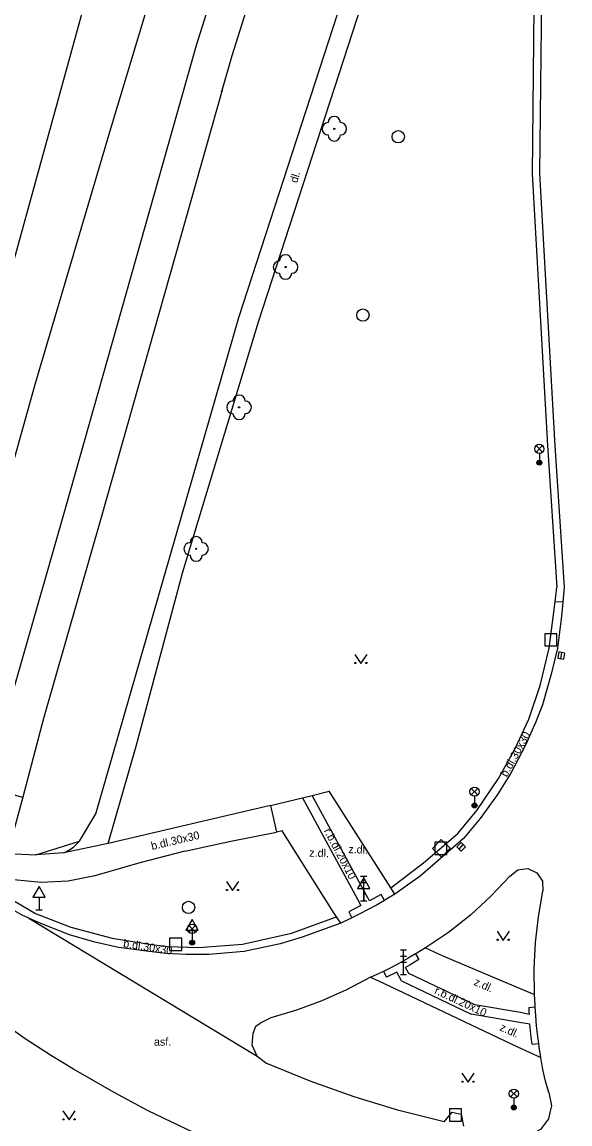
# Model space of a CAD drawing. Extents: x -598932 to -598196, y -1162207 to -1161504.
# Drawn here: x -598328.5 to -598283.9, y -1162021.7 to -1161932.2 of the extents above; entities that cross this region are included whole.
import ezdxf

# ---------------------------------------------------------------- set-up
doc = ezdxf.new("R2010")
doc.units = 0
for name, color, linetype in [('Level 22', 7, 'Continuous'), ('Level 26', 7, 'Continuous'), ('Level 27', 7, 'Continuous'), ('Level 33', 7, 'Continuous'), ('Level 34', 7, 'Continuous'), ('Level 36', 7, 'Continuous'), ('specificka linie pasportu komunikaci', 7, 'Continuous'), ('TM - CD - osa koleji', 7, 'Continuous'), ('TM - chodniky - VP', 7, 'Continuous'), ('TM - komunikace - VP', 7, 'Continuous'), ('TM - letecke snimky - pomocna linie', 7, 'Continuous'), ('TM - popis povrchu', 7, 'Continuous'), ('TM - rozhrani mezi zpev. plochami mezi sebou - VP', 7, 'Continuous'), ('TM - rozhrani ploch obecne - VP', 7, 'Continuous'), ('TM - zed operna - VP', 7, 'Continuous')]:
    doc.layers.add(name, color=color, linetype=linetype)

msp = doc.modelspace()

# ---------------------------------------------------------------- linework, layer by layer
at = {"layer": 'Level 22'}
for centre in [(-598303.1, -1161940.86), (-598307.06, -1161952.09), (-598310.84, -1161963.49), (-598314.33, -1161974.99)]:
    msp.add_circle(centre, 0.05, dxfattribs=at)
for centre, start, end in [((-598303.1, -1161940.36), 0, 180), ((-598303.6, -1161940.86), 90, 270), ((-598302.6, -1161940.86), 270, 90), ((-598303.1, -1161941.36), 180, 0), ((-598307.56, -1161952.09), 90, 270), ((-598307.06, -1161951.59), 0, 180), ((-598306.56, -1161952.09), 270, 90), ((-598307.06, -1161952.59), 180, 0), ((-598310.84, -1161962.99), 0, 180), ((-598311.34, -1161963.49), 90, 270), ((-598310.34, -1161963.49), 270, 90), ((-598310.84, -1161963.99), 180, 0), ((-598314.33, -1161974.49), 0, 180), ((-598314.83, -1161974.99), 90, 270), ((-598313.83, -1161974.99), 270, 90), ((-598314.33, -1161975.49), 180, 0)]:
    msp.add_arc(centre, 0.5, start, end, dxfattribs=at)
at = {"layer": 'Level 26'}
for points in [[(-598286, -1161982.88), (-598285, -1161982.88), (-598285, -1161981.88), (-598286, -1161981.88)], [(-598295.107, -1161999.332), (-598294.388, -1162000.027), (-598293.693, -1161999.308), (-598294.412, -1161998.613)], [(-598294.94, -1161999.82), (-598293.94, -1161999.82), (-598293.94, -1161998.82), (-598294.94, -1161998.82)], [(-598316.49, -1162007.61), (-598315.49, -1162007.61), (-598315.49, -1162006.61), (-598316.49, -1162006.61)], [(-598293.75, -1162021.48), (-598292.75, -1162021.48), (-598292.75, -1162020.48), (-598293.75, -1162020.48)]]:
    msp.add_lwpolyline(points, close=True, dxfattribs=at)
at = {"layer": 'Level 27'}
for p, q in [((-598284.697, -1161983.905), (-598284.603, -1161983.414)), ((-598292.962, -1161999.381), (-598292.618, -1161999.019))]:
    msp.add_line(p, q, dxfattribs=at)
for points in [[(-598284.452, -1161983.953), (-598284.357, -1161983.462), (-598284.848, -1161983.367), (-598284.943, -1161983.858)], [(-598292.781, -1161999.553), (-598292.437, -1161999.191), (-598292.799, -1161998.847), (-598293.143, -1161999.209)]]:
    msp.add_lwpolyline(points, close=True, dxfattribs=at)
for centre in [(-598297.9, -1161941.5), (-598300.77, -1161956), (-598314.95, -1162004.12)]:
    msp.add_circle(centre, 0.5, dxfattribs=at)
at = {"layer": 'Level 33'}
for p, q in [((-598286.695, -1161967.13), (-598286.165, -1161966.6)), ((-598286.695, -1161966.6), (-598286.165, -1161967.13)), ((-598286.43, -1161967.24), (-598286.43, -1161967.99)), ((-598291.965, -1161994.98), (-598291.435, -1161994.45)), ((-598291.965, -1161994.45), (-598291.435, -1161994.98)), ((-598291.7, -1161995.09), (-598291.7, -1161995.84)), ((-598300.96, -1162001.59), (-598300.46, -1162001.59)), ((-598300.71, -1162003.59), (-598300.71, -1162001.59)), ((-598300.96, -1162002.09), (-598300.46, -1162002.09)), ((-598300.96, -1162002.59), (-598300.46, -1162002.59)), ((-598300.96, -1162003.59), (-598300.46, -1162003.59)), ((-598314.925, -1162006.13), (-598314.395, -1162005.6)), ((-598314.925, -1162005.6), (-598314.395, -1162006.13)), ((-598314.66, -1162006.24), (-598314.66, -1162006.99)), ((-598297.72, -1162007.58), (-598297.22, -1162007.58)), ((-598297.72, -1162008.08), (-598297.22, -1162008.08)), ((-598297.47, -1162009.58), (-598297.47, -1162007.58)), ((-598297.72, -1162008.58), (-598297.22, -1162008.58)), ((-598297.72, -1162009.58), (-598297.22, -1162009.58)), ((-598288.775, -1162019.52), (-598288.245, -1162018.99)), ((-598288.775, -1162018.99), (-598288.245, -1162019.52)), ((-598288.51, -1162019.63), (-598288.51, -1162020.38))]:
    msp.add_line(p, q, dxfattribs=at)
for centre, radius in [((-598286.43, -1161966.865), 0.375), ((-598286.43, -1161967.99), 0.2), ((-598286.43, -1161967.99), 0.145), ((-598286.43, -1161967.99), 0.0876), ((-598291.7, -1161994.715), 0.375), ((-598291.7, -1161995.84), 0.2), ((-598291.7, -1161995.84), 0.145), ((-598291.7, -1161995.84), 0.0876), ((-598314.66, -1162005.865), 0.375), ((-598314.66, -1162006.99), 0.2), ((-598314.66, -1162006.99), 0.145), ((-598314.66, -1162006.99), 0.0876), ((-598288.51, -1162019.255), 0.375), ((-598288.51, -1162020.38), 0.2), ((-598288.51, -1162020.38), 0.145), ((-598288.51, -1162020.38), 0.0876)]:
    msp.add_circle(centre, radius, dxfattribs=at)
at = {"layer": 'Level 34'}
for p, q in [((-598300.71, -1162002.572), (-598300.71, -1162003.59)), ((-598327.1, -1162003.292), (-598327.1, -1162004.31)), ((-598300.96, -1162003.59), (-598300.46, -1162003.59)), ((-598327.35, -1162004.31), (-598326.85, -1162004.31)), ((-598314.66, -1162005.972), (-598314.66, -1162006.99)), ((-598314.91, -1162006.99), (-598314.41, -1162006.99))]:
    msp.add_line(p, q, dxfattribs=at)
for points in [[(-598301.21, -1162002.572), (-598300.21, -1162002.572), (-598300.71, -1162001.706)], [(-598327.6, -1162003.292), (-598326.6, -1162003.292), (-598327.1, -1162002.426)], [(-598315.16, -1162005.972), (-598314.16, -1162005.972), (-598314.66, -1162005.106)]]:
    msp.add_lwpolyline(points, close=True, dxfattribs=at)
at = {"layer": 'Level 36'}
for points in [[(-598301.44, -1161983.56), (-598300.94, -1161984.31), (-598300.44, -1161983.56)], [(-598311.87, -1162002.01), (-598311.37, -1162002.76), (-598310.87, -1162002.01)], [(-598289.87, -1162006.05), (-598289.37, -1162006.8), (-598288.87, -1162006.05)], [(-598292.73, -1162017.58), (-598292.23, -1162018.33), (-598291.73, -1162017.58)], [(-598325.16, -1162020.64), (-598324.66, -1162021.39), (-598324.16, -1162020.64)]]:
    msp.add_lwpolyline(points, dxfattribs=at)
for centre in [(-598301.39, -1161984.26), (-598300.491, -1161984.26), (-598311.82, -1162002.71), (-598310.921, -1162002.71), (-598289.82, -1162006.75), (-598288.921, -1162006.75), (-598292.68, -1162018.28), (-598291.781, -1162018.28), (-598325.11, -1162021.34), (-598324.211, -1162021.34)]:
    msp.add_circle(centre, 0.05, dxfattribs=at)
at = {"layer": 'specificka linie pasportu komunikaci'}
for points in [[(-598284.519, -1161979.328), (-598285.116, -1161979.294), (-598285.16, -1161979.291)], [(-598325.081, -1161999.691), (-598324.69, -1161999.46), (-598324.31, -1161999.23), (-598323.82, -1161998.73)], [(-598321.47, -1161998.94), (-598325.081, -1161999.691)], [(-598325.081, -1161999.691), (-598327.36, -1161999.86)], [(-598327.943, -1162004.986), (-598309.38, -1162016.21)]]:
    msp.add_lwpolyline(points, dxfattribs=at)
at = {"layer": 'TM - CD - osa koleji'}
for points in [[(-598330.7, -1161957.12), (-598323.25, -1161930.13), (-598318.14, -1161914.72), (-598309.03, -1161890.52), (-598298.97, -1161868.44), (-598286, -1161841.52), (-598259.79, -1161788.26), (-598258.34, -1161785.34)], [(-598253.85, -1161787.55), (-598277.35, -1161835.24), (-598288.92, -1161858.05), (-598298.17, -1161877.98), (-598306.86, -1161898.82), (-598315.14, -1161920.44), (-598321.21, -1161940.59), (-598327.42, -1161961.55), (-598336.66, -1161994.53)], [(-598332.49, -1161997.92), (-598324.93, -1161971.61), (-598314.3, -1161934.07), (-598308.24, -1161914.84), (-598301.06, -1161896.46), (-598291.55, -1161875.15), (-598278.3, -1161847.71), (-598249.73, -1161789.59)]]:
    msp.add_lwpolyline(points, dxfattribs=at)
at = {"layer": 'TM - chodniky - VP'}
for points in [[(-598321.47, -1161998.94), (-598319.2, -1161991.02), (-598315.42, -1161976.86), (-598309.25, -1161956.54), (-598295.42, -1161913.97), (-598282.51, -1161882.14), (-598271.87, -1161860.71), (-598270.88, -1161860.98)], [(-598308.3, -1161995.85), (-598305.69, -1161995.21), (-598304.91, -1161995.02), (-598303.52, -1161994.68)], [(-598298.19, -1162003.04), (-598298.51, -1162002.54), (-598303.52, -1161994.68)], [(-598308.3, -1161995.85), (-598321.47, -1161998.94)], [(-598315.24, -1161999.56), (-598311.52, -1161998.73), (-598307.79, -1161998.02)], [(-598307.33, -1161997.91), (-598307.79, -1161998.02)], [(-598302.58, -1162005.39), (-598302.92, -1162004.88), (-598303.13, -1162004.57), (-598307.33, -1161997.91)], [(-598315.24, -1161999.56), (-598318.92, -1162000.5)], [(-598318.92, -1162000.5), (-598322.57, -1162001.56)], [(-598322.57, -1162001.56), (-598324.74, -1162001.99), (-598326.94, -1162002.1), (-598329.14, -1162001.89), (-598330.11, -1162001.67)], [(-598295.7, -1162007.41), (-598294.29, -1162008.05)], [(-598294.29, -1162008.05), (-598287.8, -1162010.8)], [(-598300.16, -1162009.8), (-598299.06, -1162010.31)], [(-598299.06, -1162010.31), (-598288.22, -1162015.45)], [(-598287.8, -1162010.8), (-598286.82, -1162011.2)], [(-598288.22, -1162015.45), (-598286.31, -1162016.32)]]:
    msp.add_lwpolyline(points, dxfattribs=at)
at = {"layer": 'TM - komunikace - VP'}
for points in [[(-598286.19, -1161922.91), (-598286.42, -1161944.5)], [(-598286.42, -1161944.5), (-598285.17, -1161966.61)], [(-598285.17, -1161966.61), (-598284.41, -1161978.11)], [(-598284.41, -1161978.11), (-598284.519, -1161979.328), (-598284.62, -1161980.46), (-598284.97, -1161983.05), (-598285.47, -1161985.17), (-598286.19, -1161987.66), (-598286.72, -1161989.03), (-598287.56, -1161990.94), (-598288.76, -1161993.22), (-598289.84, -1161994.96), (-598291.25, -1161996.91), (-598292.61, -1161998.51), (-598294.89, -1162000.53), (-598296.12, -1162001.58), (-598298.19, -1162003.04)], [(-598288.82, -1162001.57), (-598288.18, -1162001.07), (-598287.37, -1162000.97), (-598286.63, -1162001.32), (-598286.17, -1162001.99), (-598286.14, -1162002.81)], [(-598288.82, -1162001.57), (-598290.37, -1162003.22), (-598292.04, -1162004.75)], [(-598286.82, -1162011.2), (-598286.85, -1162009.09), (-598286.75, -1162006.98), (-598286.51, -1162004.89), (-598286.14, -1162002.81)], [(-598319.38, -1162007.54), (-598320.63, -1162007.37), (-598322.56, -1162006.95), (-598324.63, -1162006.35), (-598326.95, -1162005.44), (-598327.943, -1162004.986), (-598328.48, -1162004.74), (-598330.58, -1162003.55)], [(-598298.19, -1162003.04), (-598298.9, -1162003.48), (-598299.03, -1162003.56), (-598299.62, -1162003.9), (-598300.35, -1162004.29)], [(-598300.35, -1162004.29), (-598301.08, -1162004.67), (-598301.68, -1162004.97), (-598301.83, -1162005.04), (-598302.58, -1162005.39)], [(-598302.58, -1162005.39), (-598305.7, -1162006.55), (-598307.49, -1162007.09), (-598310.43, -1162007.69), (-598313.31, -1162007.96), (-598315.13, -1162007.96), (-598316.8, -1162007.86), (-598318.19, -1162007.7), (-598319.38, -1162007.54)], [(-598292.04, -1162004.75), (-598293.82, -1162006.15), (-598295.7, -1162007.41)], [(-598295.7, -1162007.41), (-598296.39, -1162007.83), (-598296.49, -1162007.89), (-598297.09, -1162008.24), (-598297.8, -1162008.64)], [(-598297.8, -1162008.64), (-598298.57, -1162009.05), (-598299.11, -1162009.32), (-598299.36, -1162009.44)], [(-598300.16, -1162009.8), (-598302.1, -1162010.82), (-598304.11, -1162011.71), (-598306.17, -1162012.47), (-598308.27, -1162013.09)], [(-598300.16, -1162009.8), (-598299.36, -1162009.44)], [(-598308.46, -1162024.97), (-598311.27, -1162023.87), (-598314.15, -1162022.6), (-598315.69, -1162021.88), (-598318.22, -1162020.65), (-598321, -1162019.16), (-598324.3, -1162017.27), (-598326.09, -1162016.17), (-598328.22, -1162014.8), (-598332.62, -1162011.69)], [(-598286.66, -1162013.75), (-598286.73, -1162012.9), (-598286.77, -1162012.21), (-598286.78, -1162012.05), (-598286.82, -1162011.2)], [(-598309.38, -1162016.21), (-598309.78, -1162015.31), (-598309.69, -1162014.34), (-598309.49, -1162013.78), (-598309.14, -1162013.53)], [(-598308.27, -1162013.09), (-598309.14, -1162013.53)], [(-598286.31, -1162016.32), (-598286.44, -1162015.47), (-598286.48, -1162015.18), (-598286.56, -1162014.61), (-598286.66, -1162013.75)], [(-598309.38, -1162016.21), (-598308.59, -1162016.79)], [(-598285.65, -1162019.17), (-598285.93, -1162018.24), (-598286.15, -1162017.28), (-598286.31, -1162016.32)], [(-598294.16, -1162021.55), (-598297.85, -1162020.61), (-598301.48, -1162019.5), (-598305.07, -1162018.23), (-598308.59, -1162016.79)], [(-598285.65, -1162019.17), (-598285.44, -1162020.24), (-598285.57, -1162020.79), (-598285.68, -1162021.29), (-598286.34, -1162022.16), (-598287.3, -1162022.68), (-598288.38, -1162022.76)], [(-598294.16, -1162021.55), (-598293.51, -1162020.77)], [(-598293.51, -1162020.77), (-598292.78, -1162020.92)], [(-598292.78, -1162020.92), (-598292.59, -1162021.89)]]:
    msp.add_lwpolyline(points, dxfattribs=at)
at = {"layer": 'TM - letecke snimky - pomocna linie'}
msp.add_lwpolyline([(-598247.39, -1161791.37), (-598249.58, -1161796.08), (-598275.61, -1161849.03), (-598288.83, -1161876.41), (-598298.29, -1161897.62), (-598305.41, -1161915.84), (-598311.43, -1161934.93), (-598312.26, -1161937.86), (-598312.21, -1161937.71), (-598322.05, -1161972.43), (-598326.74, -1161988.76), (-598328.41, -1161995.16)], dxfattribs=at)
at = {"layer": 'TM - rozhrani mezi zpev. plochami mezi sebou - VP'}
for points in [[(-598305.69, -1161995.21), (-598301.22, -1162003.46)], [(-598300.5, -1162003.1), (-598304.91, -1161995.02)], [(-598308.3, -1161995.85), (-598307.79, -1161998.02)], [(-598301.22, -1162003.46), (-598300.95, -1162003.97)], [(-598300.23, -1162003.6), (-598300.5, -1162003.1)], [(-598299.29, -1162003.07), (-598300.23, -1162003.6)], [(-598299.03, -1162003.56), (-598299.29, -1162003.07)], [(-598300.95, -1162003.97), (-598301.93, -1162004.48)], [(-598301.93, -1162004.48), (-598301.68, -1162004.97)], [(-598296.49, -1162007.89), (-598296.24, -1162008.36)], [(-598296.24, -1162008.36), (-598296.58, -1162008.58), (-598296.94, -1162008.79), (-598297.3, -1162008.99)], [(-598297.03, -1162009.48), (-598297.3, -1162008.99)], [(-598299.11, -1162009.32), (-598298.87, -1162009.78)], [(-598298.01, -1162009.38), (-598298.29, -1162009.52), (-598298.58, -1162009.66), (-598298.87, -1162009.78)], [(-598297.63, -1162010.1), (-598298.01, -1162009.38)], [(-598291.67, -1162012.04), (-598297.03, -1162009.48)], [(-598297.63, -1162010.1), (-598291.98, -1162012.79)], [(-598287.97, -1162012.66), (-598291.67, -1162012.04)], [(-598287.27, -1162012.81), (-598287.97, -1162012.66)], [(-598287.29, -1162012.24), (-598286.77, -1162012.21)], [(-598287.29, -1162012.24), (-598287.28, -1162012.43), (-598287.28, -1162012.62), (-598287.27, -1162012.81)], [(-598287.89, -1162013.5), (-598291.98, -1162012.79)], [(-598287.21, -1162013.62), (-598287.89, -1162013.5)], [(-598287.03, -1162015.22), (-598287.1, -1162014.69), (-598287.16, -1162014.15), (-598287.21, -1162013.62)], [(-598287.03, -1162015.22), (-598286.48, -1162015.18)]]:
    msp.add_lwpolyline(points, dxfattribs=at)
at = {"layer": 'TM - rozhrani ploch obecne - VP'}
for points in [[(-598286.79, -1161922.87), (-598287.02, -1161944.53)], [(-598287.02, -1161944.53), (-598285.77, -1161966.58)], [(-598285.77, -1161966.58), (-598285.01, -1161978.11)], [(-598298.51, -1162002.54), (-598295.86, -1162000.51), (-598293.06, -1161998.11), (-598291.51, -1161996.26), (-598289.76, -1161993.66), (-598288.41, -1161991.21), (-598287.28, -1161988.82), (-598286.38, -1161986.1), (-598285.64, -1161983.07), (-598285.16, -1161979.291), (-598285.01, -1161978.11)], [(-598329.15, -1161994.97), (-598328.41, -1161995.16), (-598329.41, -1161998.86)], [(-598330.41, -1162002.86), (-598327.4, -1162004.61), (-598324.52, -1162005.72), (-598321.17, -1162006.62), (-598318.13, -1162007.1), (-598316.66, -1162007.3), (-598314.12, -1162007.39), (-598310.55, -1162007.1), (-598306.59, -1162006.21), (-598302.92, -1162004.88)]]:
    msp.add_lwpolyline(points, dxfattribs=at)
at = {"layer": 'TM - zed operna - VP'}
for points in [[(-598322.49, -1161996.51), (-598310.87, -1161956.18), (-598296.63, -1161912.44)], [(-598323.82, -1161998.73), (-598322.49, -1161996.51)], [(-598327.36, -1161999.86), (-598323.82, -1161998.73)], [(-598329.63, -1161999.74), (-598327.36, -1161999.86)]]:
    msp.add_lwpolyline(points, dxfattribs=at)

# ---------------------------------------------------------------- texts
at = {"layer": 'TM - popis povrchu'}
for s, rotation, p in [('dl.', 73.41, (-598306.12, -1161945.3)), ('b.dl.30x30', 61, (-598289.08, -1161993.58)), ('b.dl.30x30', 13.32453, (-598317.91, -1161999.46)), ('r.b.dl.20x10', 298.00631, (-598303.98, -1161997.9)), ('z.dl.', 358, (-598301.97, -1161999.71)), ('z.dl.', 358, (-598305.14, -1161999.99)), ('b.dl.30x30', 351, (-598320.29, -1162007.34)), ('z.dl.', 336, (-598291.81, -1162010.4)), ('r.b.dl.20x10', 335, (-598295.02, -1162011.1)), ('z.dl.', 336, (-598289.71, -1162014.09))]:
    msp.add_text(s, height=0.65, rotation=rotation, dxfattribs=at).set_placement(p)
msp.add_text('asf.', height=0.65, dxfattribs=at).set_placement((-598317.76, -1162015.36))

doc.saveas('drawing.dxf')
